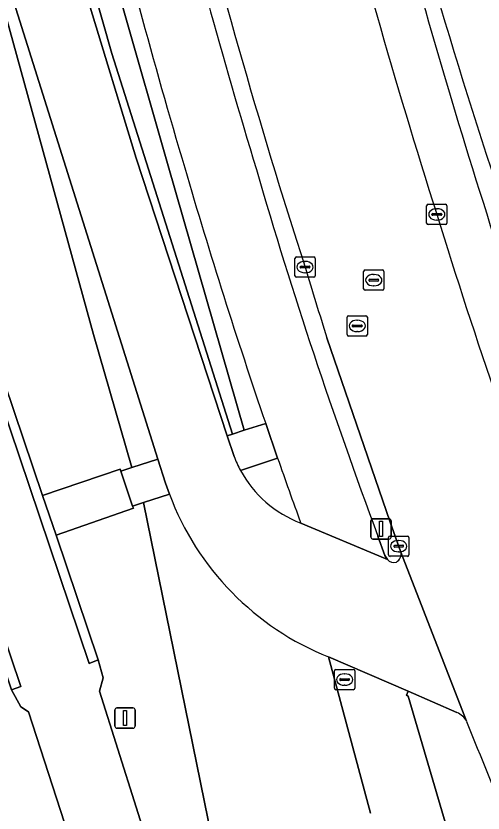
# Model space of a CAD drawing. Extents: x 155018 to 156648, y 383979 to 385733.
# Drawn here: x 156042.77 to 156065.77, y 384575.81 to 384615.04 of the extents above; entities that cross this region are included whole.
import ezdxf

# ---------------------------------------------------------------- set-up
doc = ezdxf.new("R2010")
doc.units = 0
for name, color, linetype in [('IMGEO_Berm_groen', 7, 'Continuous'), ('IMGEO_Berm_open', 7, 'Continuous'), ('IMGEO_Brandkraan', 7, 'Continuous'), ('IMGEO_Fietspad_open', 7, 'Continuous'), ('IMGEO_Groenvoorziening', 7, 'Continuous'), ('IMGEO_Kolk', 7, 'Continuous'), ('IMGEO_Lichtmast', 7, 'Continuous'), ('IMGEO_OVBaan_gesloten', 7, 'Continuous'), ('IMGEO_Rijbaan_lokaal_gesloten', 7, 'Continuous'), ('IMGEO_Rioolput', 7, 'Continuous'), ('IMGEO_Voetpad_gesloten', 7, 'Continuous'), ('IMGEO_Voetpad_open', 7, 'Continuous')]:
    doc.layers.add(name, color=color, linetype=linetype)

msp = doc.modelspace()

# ---------------------------------------------------------------- linework, layer by layer
at = {"layer": 'IMGEO_Berm_groen'}
for points in [[(156061.726, 384588.657), (156061.195, 384590.126), (156058.083, 384599.195)], [(156060.596, 384589.443), (156060.938, 384588.477), (156061.06, 384588.286)], [(156064.485, 384580.752), (156062.078, 384581.808), (156061.995, 384581.605), (156062.077, 384581.564), (156064.256, 384574.124)]]:
    msp.add_lwpolyline(points, dxfattribs=at)
for centre, radius, start, end in [((156362.393, 384700.863), 321.639, 193.80399, 196.87808), ((156360.676, 384700.717), 319.103, 193.85925, 197.89278), ((156387.028, 384707.64), 336.993, 194.42145, 197.57706), ((156317.221, 384690.054), 264.282, 194.58051, 205.10602), ((156644.555, 384762.569), 595.974, 193.579626, 198.048679), ((156300.347, 384679.036), 255.944, 196.23481, 200.49018), ((156342.019, 384691.722), 289.284, 197.26355, 201.06578), ((156308.411, 384678.458), 262.577, 196.77446, 197.5697), ((156061.248, 384588.571), 0.486, 301.5512, 10.1841), ((156061.386, 384588.581), 0.44, 222.1785, 285.2811), ((156064.142, 384579.905), 0.914, 27.1434, 67.9462), ((156363.053, 384699.318), 320.971, 201.76114, 203.79235)]:
    msp.add_arc(centre, radius, start, end, dxfattribs=at)
at = {"layer": 'IMGEO_Berm_open'}
for points in [[(156037.566, 384609.257), (156046.371, 384583.172), (156046.817, 384583.353), (156044.746, 384589.479), (156044.085, 384591.433), (156037.998, 384609.437)], [(156033.726, 384608.149), (156042.557, 384581.872), (156043.013, 384582.04), (156034.175, 384608.227)]]:
    msp.add_lwpolyline(points, dxfattribs=at)
at = {"layer": 'IMGEO_Brandkraan'}
for p, q in [((156058.528, 384582.879), (156059.38, 384582.879)), ((156058.453, 384581.953), (156058.453, 384582.805)), ((156058.941, 384582.659), (156058.966, 384582.659)), ((156059.454, 384582.805), (156059.454, 384581.953)), ((156058.712, 384582.373), (156058.712, 384582.385)), ((156059.15, 384582.336), (156058.752, 384582.336)), ((156058.755, 384582.422), (156059.153, 384582.422)), ((156058.964, 384582.099), (156058.939, 384582.099)), ((156059.196, 384582.385), (156059.196, 384582.373)), ((156059.38, 384581.879), (156058.528, 384581.879))]:
    msp.add_line(p, q, dxfattribs=at)
for points in [[(156058.528, 384582.879), (156059.38, 384582.879)], [(156058.453, 384581.953), (156058.453, 384582.805)], [(156059.454, 384582.805), (156059.454, 384581.953)], [(156059.38, 384581.879), (156058.528, 384581.879)]]:
    msp.add_lwpolyline(points, dxfattribs=at)
for centre, radius, start, end in [((156058.53, 384582.803), 0.0765, 91.552, 178.448), ((156058.53, 384582.803), 0.0765, 91.552, 178.448), ((156059.378, 384582.803), 0.0765, 1.552, 88.448), ((156059.378, 384582.803), 0.0765, 1.552, 88.448), ((156058.752, 384582.382), 0.0403, 85.8775, 175.7526), ((156058.749, 384582.372), 0.0366, 178.938, 274.7102), ((156059.153, 384582.379), 0.043, 264.8664, 352.4533), ((156059.157, 384582.384), 0.0386, 1.7309, 96.639), ((156058.53, 384581.955), 0.0765, 181.552, 268.448), ((156058.53, 384581.955), 0.0765, 181.552, 268.448), ((156059.378, 384581.955), 0.0765, 271.552, 358.448), ((156059.378, 384581.955), 0.0765, 271.552, 358.448)]:
    msp.add_arc(centre, radius, start, end, dxfattribs=at)
for centre, major_axis, ratio, start_param, end_param in [((156058.94, 384582.379), (-0.387, 0.002), 0.722429, 4.712389, 7.853982), ((156058.965, 384582.379), (-0.39, 0.002), 0.717154, 1.570796, 4.712389)]:
    msp.add_ellipse(centre, major_axis=major_axis, ratio=ratio, start_param=start_param, end_param=end_param, dxfattribs=at)
at = {"layer": 'IMGEO_Fietspad_open'}
for points in [[(156055.067, 384594.981), (156055.657, 384593.276)], [(156056.793, 384590.083), (156060.95, 384588.332), (156061.06, 384588.286), (156060.938, 384588.477), (156060.596, 384589.443)], [(156064.256, 384574.124), (156062.077, 384581.564), (156061.995, 384581.605), (156062.078, 384581.808), (156058.166, 384583.49), (156060.23, 384575.807)]]:
    msp.add_lwpolyline(points, dxfattribs=at)
for centre, radius, start, end in [((156362.393, 384700.863), 321.639, 193.80399, 196.87808), ((156364.745, 384700.968), 327.272, 193.7284, 196.5827), ((156325.714, 384687.545), 286.038, 196.23707, 198.88117), ((156300.347, 384679.036), 255.944, 196.23481, 200.49018), ((156305.834, 384680.485), 264.941, 199.21799, 199.95091)]:
    msp.add_arc(centre, radius, start, end, dxfattribs=at)
at = {"layer": 'IMGEO_Groenvoorziening'}
for points in [[(156038.705, 384625.184), (156039.453, 384623.917), (156040.312, 384622.174), (156046.585, 384599.357), (156048.473, 384592.812), (156049.764, 384593.226), (156042.109, 384617.505), (156040.701, 384622.21), (156028.116, 384666.901)], [(156042.031, 384642.841), (156039.185, 384642.367), (156047.502, 384613.189), (156053.428, 384594.463), (156054.013, 384594.648), (156050.264, 384607.666), (156045.829, 384623.168)], [(156045.829, 384623.168), (156050.264, 384607.666), (156054.013, 384594.648), (156055.067, 384594.981)], [(156037.998, 384609.437), (156044.085, 384591.433), (156047.902, 384592.727), (156047.939, 384592.641), (156048.473, 384592.812), (156046.585, 384599.357), (156040.312, 384622.174)], [(156048.129, 384566.166), (156043.387, 384580.784), (156043.017, 384581.039), (156042.557, 384581.872), (156033.726, 384608.149)], [(156055.657, 384593.276), (156053.83, 384592.668)], [(156050.325, 384591.508), (156049.046, 384591.089), (156053.355, 384569.976), (156052.621, 384568.627), (156051.407, 384567.531), (156054.941, 384567.405), (156057.792, 384560.398), (156060.257, 384555.665), (156062.264, 384552.144)], [(156060.23, 384575.807), (156058.166, 384583.49)]]:
    msp.add_lwpolyline(points, dxfattribs=at)
for points in [[(156039.185, 384642.367), (156038.681, 384642.283), (156043.926, 384623.68), (156048.699, 384608.037), (156053.174, 384594.383), (156053.428, 384594.463), (156047.502, 384613.189)], [(156049.046, 384591.089), (156048.507, 384590.912), (156048.553, 384590.822), (156044.746, 384589.479), (156046.817, 384583.353), (156047.074, 384582.468), (156046.892, 384581.803), (156051.407, 384567.531), (156052.621, 384568.627), (156053.355, 384569.976)]]:
    msp.add_lwpolyline(points, close=True, dxfattribs=at)
for centre, radius, start, end in [((156364.745, 384700.968), 327.272, 193.7284, 196.5827), ((156317.221, 384690.054), 264.282, 194.58051, 205.10602), ((156644.555, 384762.569), 595.974, 193.579626, 198.048679), ((156325.714, 384687.545), 286.038, 196.23707, 198.88117), ((156305.834, 384680.485), 264.941, 199.21799, 199.95091), ((156058.83, 384595.409), 5.702, 208.7286, 249.0668), ((156063.335, 384596.388), 13.895, 200.5602, 248.1609)]:
    msp.add_arc(centre, radius, start, end, dxfattribs=at)
at = {"layer": 'IMGEO_Kolk'}
for p, q in [((156062.991, 384604.849), (156062.991, 384605.701)), ((156063.066, 384605.775), (156063.918, 384605.775)), ((156063.992, 384605.701), (156063.992, 384604.849)), ((156063.25, 384605.269), (156063.25, 384605.281)), ((156063.688, 384605.232), (156063.29, 384605.232)), ((156063.293, 384605.318), (156063.691, 384605.318)), ((156063.479, 384605.555), (156063.504, 384605.555)), ((156063.734, 384605.281), (156063.734, 384605.269)), ((156063.502, 384604.995), (156063.477, 384604.995)), ((156063.918, 384604.775), (156063.066, 384604.775)), ((156056.505, 384602.255), (156056.505, 384603.107)), ((156056.58, 384603.181), (156057.432, 384603.181)), ((156056.993, 384602.961), (156057.018, 384602.961)), ((156057.506, 384603.107), (156057.506, 384602.255)), ((156056.764, 384602.675), (156056.764, 384602.687)), ((156057.202, 384602.638), (156056.804, 384602.638)), ((156056.807, 384602.724), (156057.205, 384602.724)), ((156057.248, 384602.687), (156057.248, 384602.675)), ((156057.432, 384602.181), (156056.58, 384602.181)), ((156057.016, 384602.401), (156056.991, 384602.401)), ((156061.115, 384588.518), (156061.115, 384589.37)), ((156061.19, 384589.444), (156062.042, 384589.444)), ((156061.603, 384589.224), (156061.628, 384589.224)), ((156062.116, 384589.37), (156062.116, 384588.518)), ((156061.374, 384588.938), (156061.374, 384588.95)), ((156061.812, 384588.901), (156061.414, 384588.901)), ((156061.417, 384588.987), (156061.815, 384588.987)), ((156061.858, 384588.95), (156061.858, 384588.938)), ((156062.042, 384588.444), (156061.19, 384588.444)), ((156061.626, 384588.664), (156061.601, 384588.664))]:
    msp.add_line(p, q, dxfattribs=at)
for points in [[(156062.991, 384604.849), (156062.991, 384605.701)], [(156063.066, 384605.775), (156063.918, 384605.775)], [(156063.992, 384605.701), (156063.992, 384604.849)], [(156063.918, 384604.775), (156063.066, 384604.775)], [(156056.505, 384602.255), (156056.505, 384603.107)], [(156056.58, 384603.181), (156057.432, 384603.181)], [(156057.506, 384603.107), (156057.506, 384602.255)], [(156057.432, 384602.181), (156056.58, 384602.181)], [(156061.115, 384588.518), (156061.115, 384589.37)], [(156061.19, 384589.444), (156062.042, 384589.444)], [(156062.116, 384589.37), (156062.116, 384588.518)], [(156062.042, 384588.444), (156061.19, 384588.444)]]:
    msp.add_lwpolyline(points, dxfattribs=at)
for centre, radius, start, end in [((156063.068, 384605.699), 0.0765, 91.552, 178.448), ((156063.068, 384605.699), 0.0765, 91.552, 178.448), ((156063.916, 384605.699), 0.0765, 1.552, 88.448), ((156063.916, 384605.699), 0.0765, 1.552, 88.448), ((156063.29, 384605.278), 0.0403, 85.8775, 175.7526), ((156063.287, 384605.268), 0.0366, 178.938, 274.7102), ((156063.691, 384605.275), 0.043, 264.8664, 352.4533), ((156063.695, 384605.28), 0.0386, 1.7309, 96.639), ((156063.068, 384604.851), 0.0765, 181.552, 268.448), ((156063.068, 384604.851), 0.0765, 181.552, 268.448), ((156063.916, 384604.851), 0.0765, 271.552, 358.448), ((156063.916, 384604.851), 0.0765, 271.552, 358.448), ((156056.582, 384603.105), 0.0765, 91.552, 178.448), ((156056.582, 384603.105), 0.0765, 91.552, 178.448), ((156057.43, 384603.105), 0.0765, 1.552, 88.448), ((156057.43, 384603.105), 0.0765, 1.552, 88.448), ((156056.804, 384602.684), 0.0403, 85.8775, 175.7526), ((156056.801, 384602.674), 0.0366, 178.938, 274.7102), ((156057.205, 384602.681), 0.043, 264.8664, 352.4533), ((156057.209, 384602.686), 0.0386, 1.7309, 96.639), ((156056.582, 384602.257), 0.0765, 181.552, 268.448), ((156056.582, 384602.257), 0.0765, 181.552, 268.448), ((156057.43, 384602.257), 0.0765, 271.552, 358.448), ((156057.43, 384602.257), 0.0765, 271.552, 358.448), ((156061.192, 384589.368), 0.0765, 91.552, 178.448), ((156061.192, 384589.368), 0.0765, 91.552, 178.448), ((156062.04, 384589.368), 0.0765, 1.552, 88.448), ((156062.04, 384589.368), 0.0765, 1.552, 88.448), ((156061.414, 384588.947), 0.0403, 85.8775, 175.7526), ((156061.411, 384588.937), 0.0366, 178.938, 274.7102), ((156061.815, 384588.944), 0.043, 264.8664, 352.4533), ((156061.819, 384588.949), 0.0386, 1.7309, 96.639), ((156061.192, 384588.52), 0.0765, 181.552, 268.448), ((156061.192, 384588.52), 0.0765, 181.552, 268.448), ((156062.04, 384588.52), 0.0765, 271.552, 358.448), ((156062.04, 384588.52), 0.0765, 271.552, 358.448)]:
    msp.add_arc(centre, radius, start, end, dxfattribs=at)
for centre, major_axis, ratio, start_param, end_param in [((156063.478, 384605.275), (-0.387, 0.002), 0.722429, 4.712389, 7.853982), ((156063.503, 384605.275), (-0.39, 0.002), 0.717154, 1.570796, 4.712389), ((156056.992, 384602.681), (-0.387, 0.002), 0.722429, 4.712389, 7.853982), ((156057.017, 384602.681), (-0.39, 0.002), 0.717154, 1.570796, 4.712389), ((156061.602, 384588.944), (-0.387, 0.002), 0.722429, 4.712389, 7.853982), ((156061.627, 384588.944), (-0.39, 0.002), 0.717154, 1.570796, 4.712389)]:
    msp.add_ellipse(centre, major_axis=major_axis, ratio=ratio, start_param=start_param, end_param=end_param, dxfattribs=at)
at = {"layer": 'IMGEO_Lichtmast'}
for p, q in [((156060.347, 384590.294), (156061.137, 384590.294)), ((156061.137, 384590.294), (156060.347, 384590.294)), ((156060.247, 384589.394), (156060.247, 384590.194)), ((156060.247, 384590.194), (156060.247, 384589.394)), ((156061.237, 384590.194), (156061.237, 384589.394)), ((156061.237, 384589.394), (156061.237, 384590.194)), ((156061.137, 384589.294), (156060.347, 384589.294)), ((156060.347, 384589.294), (156061.137, 384589.294)), ((156047.646, 384580.084), (156047.646, 384580.884)), ((156047.646, 384580.884), (156047.646, 384580.084)), ((156047.746, 384580.984), (156048.536, 384580.984)), ((156048.536, 384580.984), (156047.746, 384580.984)), ((156048.636, 384580.884), (156048.636, 384580.084)), ((156048.636, 384580.084), (156048.636, 384580.884)), ((156048.536, 384579.984), (156047.746, 384579.984)), ((156047.746, 384579.984), (156048.536, 384579.984))]:
    msp.add_line(p, q, dxfattribs=at)
for points in [[(156060.667, 384590.169), (156060.817, 384590.169), (156060.817, 384589.419), (156060.667, 384589.419), (156060.667, 384590.169)], [(156048.066, 384580.859), (156048.216, 384580.859), (156048.216, 384580.109), (156048.066, 384580.109), (156048.066, 384580.859)]]:
    msp.add_lwpolyline(points, dxfattribs=at)
for centre, start, end in [((156060.347, 384590.194), 90, 180), ((156060.347, 384590.194), 90, 180), ((156061.137, 384590.194), 0, 90), ((156061.137, 384590.194), 360, 90), ((156060.347, 384589.394), 180, 270), ((156060.347, 384589.394), 180, 270), ((156061.137, 384589.394), 270, 0), ((156061.137, 384589.394), 270, 0), ((156047.746, 384580.884), 90, 180), ((156047.746, 384580.884), 90, 180), ((156048.536, 384580.884), 0, 90), ((156048.536, 384580.884), 360, 90), ((156047.746, 384580.084), 180, 270), ((156047.746, 384580.084), 180, 270), ((156048.536, 384580.084), 270, 0), ((156048.536, 384580.084), 270, 0)]:
    msp.add_arc(centre, 0.1, start, end, dxfattribs=at)
at = {"layer": 'IMGEO_OVBaan_gesloten'}
msp.add_lwpolyline([(156058.083, 384599.195), (156061.195, 384590.126), (156061.726, 384588.657), (156064.955, 384580.322)], dxfattribs=at)
for centre, radius, start, end in [((156391.033, 384709.076), 343.598, 194.16546, 197.58244), ((156360.676, 384700.717), 319.103, 193.85925, 197.89278), ((156319.474, 384684.051), 267.832, 197.10318, 201.26885), ((156308.411, 384678.458), 262.577, 196.77446, 197.5697), ((156363.053, 384699.318), 320.971, 201.76114, 203.79235)]:
    msp.add_arc(centre, radius, start, end, dxfattribs=at)
at = {"layer": 'IMGEO_Rijbaan_lokaal_gesloten'}
for points in [[(156027.462, 384681.029), (156021.256, 384699.576), (156020.708, 384699.461), (156020.943, 384696.818), (156022.691, 384683.243), (156023.024, 384683.369), (156025.677, 384675.34), (156026.109, 384673.847), (156028.116, 384666.901), (156040.701, 384622.21), (156042.109, 384617.505), (156049.764, 384593.226), (156050.137, 384592.042), (156050.325, 384591.508)], [(156053.51, 384593.359), (156053.174, 384594.383), (156048.699, 384608.037), (156043.926, 384623.68), (156038.681, 384642.283), (156031.378, 384668.186), (156027.462, 384681.029)], [(156061.06, 384588.286), (156060.95, 384588.332), (156056.793, 384590.083)], [(156064.955, 384580.322), (156061.726, 384588.657)], [(156058.166, 384583.49), (156062.078, 384581.808), (156064.485, 384580.752)]]:
    msp.add_lwpolyline(points, dxfattribs=at)
for centre, radius, start, end in [((156059.015, 384595.489), 5.903, 201.1503, 208.5471), ((156058.83, 384595.409), 5.702, 208.7286, 249.0668), ((156063.335, 384596.388), 13.895, 200.5602, 248.1609), ((156061.248, 384588.571), 0.486, 301.5512, 10.1841), ((156061.386, 384588.581), 0.44, 222.1785, 285.2811), ((156064.142, 384579.905), 0.914, 27.1434, 67.9462)]:
    msp.add_arc(centre, radius, start, end, dxfattribs=at)
at = {"layer": 'IMGEO_Rioolput'}
for p, q in [((156059.889, 384601.612), (156059.889, 384602.464)), ((156059.964, 384602.538), (156060.816, 384602.538)), ((156060.89, 384602.464), (156060.89, 384601.612)), ((156060.191, 384602.081), (156060.589, 384602.081)), ((156060.377, 384602.318), (156060.402, 384602.318)), ((156060.148, 384602.032), (156060.148, 384602.044)), ((156060.586, 384601.995), (156060.188, 384601.995)), ((156060.4, 384601.758), (156060.375, 384601.758)), ((156060.632, 384602.044), (156060.632, 384602.032)), ((156060.816, 384601.538), (156059.964, 384601.538)), ((156059.074, 384599.36), (156059.074, 384600.212)), ((156059.149, 384600.286), (156060.001, 384600.286)), ((156060.075, 384600.212), (156060.075, 384599.36)), ((156059.333, 384599.78), (156059.333, 384599.792)), ((156059.771, 384599.743), (156059.373, 384599.743)), ((156059.376, 384599.829), (156059.774, 384599.829)), ((156059.562, 384600.066), (156059.587, 384600.066)), ((156059.817, 384599.792), (156059.817, 384599.78)), ((156059.585, 384599.506), (156059.56, 384599.506)), ((156060.001, 384599.286), (156059.149, 384599.286))]:
    msp.add_line(p, q, dxfattribs=at)
for points in [[(156059.889, 384601.612), (156059.889, 384602.464)], [(156059.964, 384602.538), (156060.816, 384602.538)], [(156060.89, 384602.464), (156060.89, 384601.612)], [(156060.816, 384601.538), (156059.964, 384601.538)], [(156059.074, 384599.36), (156059.074, 384600.212)], [(156059.149, 384600.286), (156060.001, 384600.286)], [(156060.075, 384600.212), (156060.075, 384599.36)], [(156060.001, 384599.286), (156059.149, 384599.286)]]:
    msp.add_lwpolyline(points, dxfattribs=at)
for centre, radius, start, end in [((156059.966, 384602.462), 0.0765, 91.552, 178.448), ((156059.966, 384602.462), 0.0765, 91.552, 178.448), ((156060.814, 384602.462), 0.0765, 1.552, 88.448), ((156060.814, 384602.462), 0.0765, 1.552, 88.448), ((156060.188, 384602.041), 0.0403, 85.8775, 175.7526), ((156060.593, 384602.043), 0.0386, 1.7309, 96.639), ((156060.185, 384602.031), 0.0366, 178.938, 274.7102), ((156060.589, 384602.038), 0.043, 264.8664, 352.4533), ((156059.966, 384601.614), 0.0765, 181.552, 268.448), ((156059.966, 384601.614), 0.0765, 181.552, 268.448), ((156060.814, 384601.614), 0.0765, 271.552, 358.448), ((156060.814, 384601.614), 0.0765, 271.552, 358.448), ((156059.151, 384600.21), 0.0765, 91.552, 178.448), ((156059.151, 384600.21), 0.0765, 91.552, 178.448), ((156059.999, 384600.21), 0.0765, 1.552, 88.448), ((156059.999, 384600.21), 0.0765, 1.552, 88.448), ((156059.373, 384599.789), 0.0403, 85.8775, 175.7526), ((156059.37, 384599.779), 0.0366, 178.938, 274.7102), ((156059.774, 384599.786), 0.043, 264.8664, 352.4533), ((156059.778, 384599.791), 0.0386, 1.7309, 96.639), ((156059.151, 384599.362), 0.0765, 181.552, 268.448), ((156059.151, 384599.362), 0.0765, 181.552, 268.448), ((156059.999, 384599.362), 0.0765, 271.552, 358.448), ((156059.999, 384599.362), 0.0765, 271.552, 358.448)]:
    msp.add_arc(centre, radius, start, end, dxfattribs=at)
for centre, major_axis, ratio, start_param, end_param in [((156060.376, 384602.038), (-0.387, 0.002), 0.722429, 4.712389, 7.853982), ((156060.401, 384602.038), (-0.39, 0.002), 0.717154, 1.570796, 4.712389), ((156059.561, 384599.786), (-0.387, 0.002), 0.722429, 4.712389, 7.853982), ((156059.586, 384599.786), (-0.39, 0.002), 0.717154, 1.570796, 4.712389)]:
    msp.add_ellipse(centre, major_axis=major_axis, ratio=ratio, start_param=start_param, end_param=end_param, dxfattribs=at)
at = {"layer": 'IMGEO_Voetpad_gesloten'}
for points in [[(156051.407, 384567.531), (156046.892, 384581.803), (156047.074, 384582.468), (156046.817, 384583.353), (156046.371, 384583.172), (156037.566, 384609.257)], [(156034.175, 384608.227), (156043.013, 384582.04), (156042.557, 384581.872), (156043.017, 384581.039), (156043.387, 384580.784), (156048.129, 384566.166)]]:
    msp.add_lwpolyline(points, dxfattribs=at)
for centre, radius, start, end in [((156391.033, 384709.076), 343.598, 194.16546, 197.58244), ((156387.028, 384707.64), 336.993, 194.42145, 197.57706), ((156342.019, 384691.722), 289.284, 197.26355, 201.06578), ((156319.474, 384684.051), 267.832, 197.10318, 201.26885)]:
    msp.add_arc(centre, radius, start, end, dxfattribs=at)
at = {"layer": 'IMGEO_Voetpad_open'}
for points in [[(156055.067, 384594.981), (156054.013, 384594.648), (156053.428, 384594.463), (156053.174, 384594.383), (156053.51, 384593.359)], [(156053.83, 384592.668), (156055.657, 384593.276), (156055.067, 384594.981)]]:
    msp.add_lwpolyline(points, dxfattribs=at)
for points in [[(156049.764, 384593.226), (156048.473, 384592.812), (156047.939, 384592.641), (156048.507, 384590.912), (156049.046, 384591.089), (156050.325, 384591.508), (156050.137, 384592.042)], [(156047.939, 384592.641), (156047.902, 384592.727), (156044.085, 384591.433), (156044.746, 384589.479), (156048.553, 384590.822), (156048.507, 384590.912)]]:
    msp.add_lwpolyline(points, close=True, dxfattribs=at)
msp.add_arc((156059.015, 384595.489), 5.903, 201.1503, 208.5471, dxfattribs=at)

doc.saveas('drawing.dxf')
